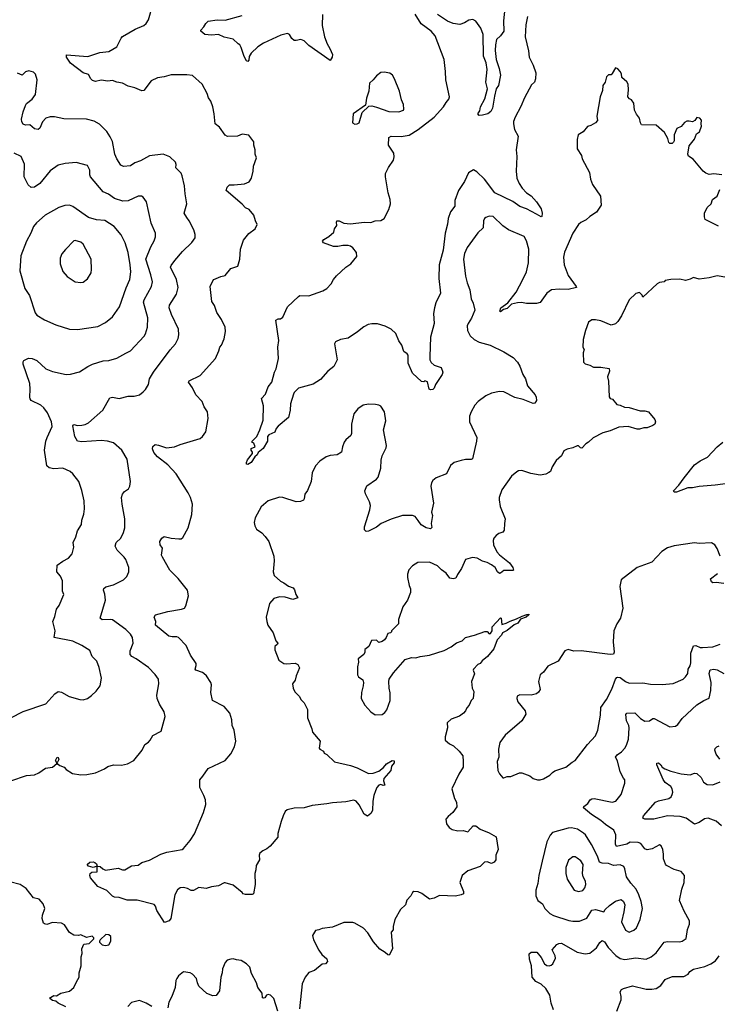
# Model space of a CAD drawing. Extents: x 2057697 to 2160550, y 827490 to 1016834.
# Tile 501 of 509: x 2137364 to 2143546, y 999395 to 1008118. Entities that reach past the tile are written whole.
import ezdxf

# ---------------------------------------------------------------- set-up
doc = ezdxf.new("R2010")
doc.units = 0

msp = doc.modelspace()

# ---------------------------------------------------------------- linework, layer by layer
at = {"layer": '0CON20XD'}
for points in [[(2141304.5, 1006045), (2141296.5, 1005995), (2141315.7, 1005845), (2141328.6, 1005785), (2141351.9, 1005725), (2141364.4, 1005645), (2141382.9, 1005605), (2141396, 1005545), (2141367.7, 1005472.3), (2141336.7, 1005425), (2141330, 1005405), (2141333.3, 1005365), (2141356.4, 1005316.4), (2141392.5, 1005285), (2141435, 1005262), (2141533, 1005233), (2141655, 1005174), (2141736.7, 1005125), (2141774.3, 1005084.3), (2141796.8, 1005046.8), (2141822, 1004975), (2141846, 1004935), (2141865, 1004873.3), (2141931.2, 1004795), (2141941.2, 1004775), (2141942.5, 1004745), (2141928.8, 1004721.2), (2141915, 1004718.8), (2141825, 1004752.5), (2141751.9, 1004771.9), (2141655, 1004820), (2141615, 1004824), (2141545, 1004809.2), (2141495.8, 1004784.2), (2141426.7, 1004735), (2141395.9, 1004704.1), (2141363.8, 1004645), (2141350, 1004605), (2141348.8, 1004555), (2141414, 1004415), (2141412, 1004385), (2141375, 1004227.5), (2141365, 1004220), (2141315, 1004220), (2141275, 1004212), (2141215, 1004193.3), (2141182.7, 1004167.3), (2141145, 1004093.3), (2141055, 1004058), (2141025.8, 1004034.2), (2141014, 1004015), (2141007.5, 1003985), (2141031.2, 1003835), (2141014.2, 1003755), (2141020.8, 1003725), (2141010, 1003655), (2141015, 1003620), (2141003, 1003607), (2140965, 1003616.7), (2140923, 1003643), (2140895, 1003680), (2140868.8, 1003715), (2140845, 1003726), (2140755, 1003725.8), (2140656.8, 1003693.2), (2140565.7, 1003654.3), (2140525, 1003622.5), (2140455, 1003587.5), (2140435, 1003583.3), (2140419.5, 1003599.5), (2140419.2, 1003625), (2140466, 1003775), (2140472, 1003815), (2140464, 1003845), (2140428.3, 1003918.3), (2140423.3, 1003945), (2140440.5, 1003989.5), (2140525, 1004045.7), (2140540.6, 1004065), (2140564.4, 1004145), (2140567.5, 1004215), (2140577.1, 1004255), (2140612, 1004325), (2140615.8, 1004345), (2140589.2, 1004485), (2140607.1, 1004565), (2140597.5, 1004645), (2140565, 1004693.8), (2140545, 1004703.8), (2140517.5, 1004707.5), (2140455, 1004712.5), (2140407, 1004703), (2140360.3, 1004669.7), (2140324.5, 1004625.5), (2140304.4, 1004535), (2140305, 1004452.5), (2140296.8, 1004433.2), (2140253.8, 1004395), (2140240, 1004375), (2140224.2, 1004335), (2140214.2, 1004285.8), (2140178.3, 1004261.7), (2140115, 1004257.1), (2140080, 1004245), (2140022.1, 1004207.9), (2139985, 1004166.7), (2139955.9, 1004104.1), (2139945.8, 1004025), (2139913, 1003947), (2139891.4, 1003915), (2139885.8, 1003874.2), (2139878.6, 1003861.4), (2139851.2, 1003848.8), (2139815, 1003845.8), (2139695, 1003885.8), (2139665, 1003888), (2139565, 1003856), (2139505, 1003800.8), (2139449.6, 1003705), (2139441.8, 1003661.8), (2139447.5, 1003635), (2139463.1, 1003605), (2139509.3, 1003570.7), (2139540.2, 1003540.2), (2139570.8, 1003495), (2139615.7, 1003365.7), (2139619.2, 1003325), (2139611.2, 1003225), (2139620, 1003195), (2139675, 1003144), (2139705, 1003130), (2139745, 1003100), (2139786.7, 1003085), (2139798, 1003068), (2139810, 1003025), (2139830, 1002995), (2139785, 1002980), (2139715, 1003002.9), (2139665.9, 1003004.1), (2139615, 1002988.8), (2139578.8, 1002945), (2139549.2, 1002825), (2139552.5, 1002785), (2139562.5, 1002755), (2139610, 1002685), (2139634, 1002615), (2139650, 1002595), (2139648.8, 1002585), (2139625.8, 1002565), (2139624.1, 1002535.9), (2139661.2, 1002445), (2139705, 1002414), (2139725, 1002410), (2139805, 1002415.8), (2139828.8, 1002405), (2139842, 1002375), (2139814.3, 1002305), (2139804.3, 1002265.7), (2139780, 1002235), (2139786, 1002195), (2139802.1, 1002162.1), (2139842.5, 1002122.5), (2139856, 1002095), (2139885.8, 1002065.8), (2139915, 1002007.5), (2139914.1, 1001934.1), (2139953.8, 1001835), (2139958.8, 1001805), (2140025.7, 1001725.7), (2140018, 1001665), (2140025, 1001653.8), (2140055, 1001637.5), (2140060.7, 1001620.7), (2140085, 1001606.7), (2140155, 1001542), (2140295, 1001511.2), (2140355, 1001490), (2140455, 1001440), (2140495, 1001443.3), (2140545, 1001460.8), (2140587.3, 1001492.7), (2140615, 1001524), (2140665, 1001553.8), (2140682.5, 1001552.5), (2140681.2, 1001535), (2140660, 1001505), (2140652, 1001465), (2140592, 1001395), (2140588.8, 1001375), (2140600, 1001335), (2140585, 1001333.3), (2140565, 1001341.2), (2140547.5, 1001335), (2140530, 1001315), (2140517.5, 1001285), (2140502.5, 1001245), (2140493.3, 1001195), (2140488.8, 1001111.2), (2140476.2, 1001085), (2140445, 1001061.2), (2140415, 1001078.8), (2140372.6, 1001162.6), (2140345, 1001193.8), (2140325, 1001202), (2140255, 1001188), (2140135, 1001180.8), (2140085, 1001170), (2139955, 1001157.5), (2139883.4, 1001136.6), (2139795, 1001132.9), (2139732.7, 1001117.3), (2139717.7, 1001102.3), (2139698, 1001065), (2139680, 1001015), (2139651.7, 1000908.3), (2139650, 1000875), (2139583.4, 1000796.6), (2139555, 1000771.2), (2139517.5, 1000755), (2139493.3, 1000735), (2139486.7, 1000715), (2139488.8, 1000675), (2139458.8, 1000625), (2139456.7, 1000585), (2139446.7, 1000555), (2139451.2, 1000455), (2139436.1, 1000373.9), (2139425, 1000367.5), (2139365, 1000367.5), (2139345, 1000374), (2139336.2, 1000385), (2139255, 1000450), (2139185, 1000472.5), (2139175, 1000472.5), (2139126.4, 1000443.6), (2139065, 1000436.7), (2139015, 1000420), (2138951.7, 1000428.3), (2138905, 1000402.9), (2138884.4, 1000404.4), (2138852.3, 1000422.3), (2138815, 1000430), (2138785, 1000426.2), (2138761.7, 1000408.3), (2138737.5, 1000365), (2138703.9, 1000156.1), (2138687.5, 1000135), (2138648.3, 1000118.3), (2138580, 1000225), (2138567.5, 1000265), (2138555, 1000280), (2138405, 1000316.2), (2138315, 1000316.2), (2138245, 1000341.2), (2138205, 1000343.3), (2138185, 1000353.3), (2138135, 1000403.3), (2138055, 1000440), (2137992.5, 1000515), (2137986.7, 1000535), (2137987.5, 1000555), (2138003, 1000567), (2138050, 1000570), (2138050, 1000620), (2138015, 1000606.7), (2137975, 1000617.5), (2137962.5, 1000635), (2137985, 1000653.3), (2138015, 1000657.5), (2138030.7, 1000650.7), (2138045, 1000640), (2138050, 1000620), (2138077, 1000617), (2138100, 1000595), (2138125, 1000583.3), (2138235, 1000600), (2138275, 1000587.5), (2138295, 1000587.5), (2138355, 1000622.5), (2138415, 1000628), (2138445, 1000650), (2138515, 1000671.4), (2138615, 1000725.8), (2138666.8, 1000743.2), (2138804.1, 1000765.9), (2138815, 1000773.8), (2138874.3, 1000845), (2138914.3, 1000905), (2138992.5, 1001095), (2139013.8, 1001165), (2139010, 1001205), (2138996.7, 1001245), (2138960, 1001315), (2138960, 1001385), (2138987.5, 1001415), (2139033.3, 1001485), (2139185, 1001556.2), (2139235, 1001613.8), (2139267.5, 1001675), (2139278.6, 1001725), (2139264.4, 1001825), (2139247.8, 1001865), (2139244.2, 1001915), (2139225.5, 1001975.5), (2139175, 1002034), (2139073.3, 1002085), (2139058.3, 1002158.3), (2139062.5, 1002225), (2139057.5, 1002245), (2139018, 1002305), (2138996.8, 1002326.8), (2138985, 1002335.7), (2138923.8, 1002355), (2138920, 1002365), (2138928, 1002395), (2138926.2, 1002415), (2138877.3, 1002487.3), (2138838.1, 1002575), (2138771.2, 1002645), (2138755, 1002651.4), (2138715, 1002650), (2138685, 1002656.7), (2138567.5, 1002755), (2138568.8, 1002785), (2138556.7, 1002825), (2138567.5, 1002845), (2138675.7, 1002874.3), (2138797.5, 1002895), (2138823.3, 1002905), (2138836.2, 1002925), (2138859.2, 1003015), (2138850, 1003065), (2138768.3, 1003168.3), (2138695, 1003241.2), (2138628.8, 1003355), (2138621.2, 1003375), (2138628.8, 1003435), (2138610, 1003465), (2138606.7, 1003495), (2138624.1, 1003525.9), (2138645, 1003538.8), (2138705, 1003524), (2138775, 1003520), (2138795, 1003520), (2138809.5, 1003530.5), (2138858, 1003615), (2138888, 1003735), (2138894, 1003825), (2138878, 1003885), (2138858, 1003925), (2138749.2, 1004095), (2138675.8, 1004175), (2138585.4, 1004245.4), (2138552.7, 1004282.7), (2138540, 1004315), (2138543.9, 1004336.1), (2138565, 1004353.3), (2138595, 1004348), (2138665, 1004326), (2138735, 1004332.5), (2138785, 1004354), (2138961.7, 1004408.3), (2138983.3, 1004425), (2139013.9, 1004466.1), (2139034, 1004585), (2139028.8, 1004645), (2138997.3, 1004687.3), (2138980, 1004735), (2138925, 1004793.8), (2138894.3, 1004855), (2138858.8, 1004905), (2138865, 1004918.8), (2138963.3, 1004965), (2139100, 1005115), (2139130, 1005185), (2139136.7, 1005215), (2139153.3, 1005235), (2139175, 1005290), (2139188.8, 1005355), (2139183.8, 1005395), (2139152.7, 1005462.7), (2139111.2, 1005525), (2139090, 1005585), (2139067.5, 1005622.5), (2139052.5, 1005755), (2139075.9, 1005804.1), (2139085, 1005816.7), (2139145, 1005843.8), (2139185, 1005852), (2139235, 1005913.8), (2139296.7, 1005935), (2139314, 1005996), (2139320.8, 1006085), (2139345.7, 1006165), (2139395, 1006224), (2139450, 1006265), (2139468.3, 1006301.7), (2139452, 1006335), (2139439.2, 1006385), (2139398.8, 1006435), (2139365, 1006452), (2139335, 1006484.2), (2139192.5, 1006605), (2139202.5, 1006635), (2139224.1, 1006655.9), (2139265, 1006653.8), (2139355, 1006664), (2139397.9, 1006682.1), (2139417.3, 1006712.7), (2139433.8, 1006775), (2139435, 1006820), (2139463.3, 1006895), (2139450, 1006925), (2139451.2, 1006965), (2139440, 1007005), (2139440, 1007035), (2139393.3, 1007093.3), (2139335, 1007103.3), (2139295, 1007086.2), (2139205, 1007084), (2139185, 1007093.8), (2139135, 1007166.7), (2139096.4, 1007196.4), (2139087.5, 1007285), (2139074.3, 1007345), (2139058, 1007395), (2139036.2, 1007425), (2139026, 1007465), (2138980, 1007545), (2138895, 1007622.5), (2138845, 1007628.8), (2138705, 1007630), (2138645, 1007610), (2138585, 1007601.2), (2138527.5, 1007575), (2138465, 1007491.2), (2138445, 1007486.2), (2138385, 1007513.3), (2138325, 1007528.8), (2138275.8, 1007555.8), (2138223.9, 1007563.9), (2138185, 1007578), (2138145, 1007573.8), (2138085, 1007581.2), (2138035, 1007570), (2138008.3, 1007578.3), (2137993, 1007593), (2137975, 1007632.5), (2137925, 1007646.7), (2137815, 1007733.3), (2137780, 1007785), (2137780, 1007805), (2137967.3, 1007792.7), (2138075, 1007825.6), (2138155, 1007836.7), (2138223.2, 1007876.8), (2138262.5, 1007955), (2138275, 1007968.8), (2138386.7, 1008035), (2138465, 1008066), (2138486, 1008085), (2138504.2, 1008115), (2138545, 1008253.3)], [(2141672, 1008305), (2141652.2, 1008107.8), (2141655.5, 1008015), (2141625.4, 1007974.6), (2141589.1, 1007940.9), (2141579.6, 1007895), (2141576, 1007845), (2141584.7, 1007765), (2141612.5, 1007685), (2141625.5, 1007625), (2141605.6, 1007535), (2141587.5, 1007505), (2141570.3, 1007440.3)], [(2140045.9, 1008164.1), (2140043.3, 1008065), (2140065.6, 1007965), (2140087.8, 1007905), (2140113.6, 1007863.6), (2140135, 1007810), (2140132.5, 1007785), (2140115, 1007756.7), (2139925, 1007888), (2139885, 1007928.8), (2139855, 1007942), (2139815, 1007932), (2139795, 1007933.3), (2139775, 1007950), (2139755.8, 1007985.8), (2139735.9, 1007995.9), (2139678.3, 1007981.7), (2139525, 1007908.6), (2139475, 1007878), (2139415, 1007820), (2139398.3, 1007791.7), (2139395, 1007760), (2139385, 1007747.5), (2139375, 1007752.5), (2139352.1, 1007792.1), (2139325, 1007872.5), (2139313.3, 1007895), (2139300, 1007905), (2139255, 1007944), (2139175, 1007963.8), (2139125, 1007986), (2139065, 1007980.8), (2139005.9, 1007985.9), (2138970, 1008015), (2138970, 1008025), (2138996.7, 1008055), (2139012.5, 1008085), (2139035, 1008103.3), (2139113.6, 1008116.4), (2139185, 1008114.4), (2139335, 1008155.7)], [(2141864.4, 1008145), (2141847.8, 1008072.2), (2141841.9, 1007965), (2141872.7, 1007842.7), (2141877.5, 1007785), (2141914, 1007715), (2141937, 1007647), (2141936.2, 1007595), (2141926.7, 1007565), (2141899.5, 1007540.5), (2141838, 1007425), (2141805, 1007347.5), (2141753.8, 1007255), (2141741.2, 1007215), (2141738.8, 1007195), (2141748.8, 1007145), (2141780, 1007085), (2141764.2, 1006965), (2141768.8, 1006905), (2141763.8, 1006776.2), (2141770.6, 1006715), (2141790.8, 1006665), (2141815.8, 1006625), (2141854, 1006585), (2141897.4, 1006557.4), (2141944.4, 1006505), (2141985, 1006442.5), (2141993.8, 1006405), (2141990, 1006375), (2141985, 1006372.5), (2141943.3, 1006393.3), (2141855, 1006442.5), (2141795, 1006461.4), (2141735, 1006505.6), (2141572.9, 1006585), (2141482.2, 1006705), (2141415, 1006770), (2141385, 1006786.7), (2141339.7, 1006760.3), (2141305.8, 1006685), (2141251.1, 1006605), (2141221.1, 1006515), (2141220.6, 1006465), (2141180.5, 1006415), (2141160.5, 1006355), (2141155.3, 1006304.7), (2141134.4, 1006225), (2141117.3, 1006075), (2141081.5, 1005945), (2141078.9, 1005825), (2141093.8, 1005695), (2141051.6, 1005608.4), (2141038.5, 1005565), (2141031.5, 1005515), (2141035.7, 1005425), (2141005.5, 1005305), (2140997.8, 1005135), (2140998.6, 1005105), (2141009.7, 1005079.7), (2141036.6, 1005056.6), (2141097.5, 1005035), (2141113.3, 1004995), (2141106.7, 1004975), (2141047.5, 1004885), (2141037.4, 1004852.6), (2141025, 1004840), (2141005, 1004838), (2140993.3, 1004845), (2140978.3, 1004908.3), (2140955, 1004917.5), (2140945, 1004910), (2140925, 1004912.5), (2140844.2, 1004985), (2140806, 1005075), (2140805.9, 1005145.9), (2140798.6, 1005158.6), (2140768.8, 1005178.8), (2140750.8, 1005235), (2140725, 1005273.3), (2140696.4, 1005336.4), (2140655, 1005375.8), (2140603.7, 1005403.7), (2140535, 1005424.5), (2140485, 1005424.6), (2140452.4, 1005417.6), (2140412.2, 1005397.8), (2140357.9, 1005352.1), (2140275, 1005295.8), (2140205.9, 1005284.1), (2140162.5, 1005265), (2140153.8, 1005245), (2140176, 1005105), (2140146.7, 1005045), (2140095, 1005003.8), (2140030.5, 1004929.5), (2139965, 1004888.8), (2139835, 1004852.9), (2139797.1, 1004815), (2139789.2, 1004799.2), (2139763.1, 1004715), (2139761.1, 1004658.9), (2139745, 1004592.5), (2139655, 1004516.7), (2139637.5, 1004495), (2139625, 1004462.5), (2139570.5, 1004439.5), (2139561.2, 1004425), (2139561.2, 1004385), (2139521.7, 1004318.3), (2139477, 1004283), (2139467.3, 1004262.7), (2139446.1, 1004243.9), (2139413.9, 1004196.1), (2139385, 1004177.5), (2139375, 1004180), (2139373.8, 1004195), (2139383, 1004217), (2139426.7, 1004275), (2139427, 1004287), (2139413.6, 1004303.6), (2139415, 1004320), (2139450, 1004335), (2139437.5, 1004365), (2139420, 1004375), (2139422.5, 1004385), (2139463.8, 1004425), (2139492.9, 1004485), (2139521.5, 1004568.5), (2139525.4, 1004695.4), (2139507.7, 1004762.3), (2139540.7, 1004799.3), (2139566, 1004865), (2139599.2, 1004905), (2139622, 1004995), (2139635.8, 1005025), (2139658, 1005115), (2139650.8, 1005215), (2139660, 1005275), (2139632.5, 1005455), (2139653.6, 1005466.4), (2139675, 1005466.7), (2139695, 1005482.5), (2139735.9, 1005574.1), (2139833.9, 1005666.1), (2139846.7, 1005673.3), (2139925, 1005672), (2140048.8, 1005715), (2140086.2, 1005735), (2140125, 1005776.2), (2140145.8, 1005815), (2140172.7, 1005847.3), (2140255, 1005924), (2140298.8, 1005955), (2140351.7, 1006018.3), (2140348.8, 1006055), (2140315, 1006096.2), (2140295, 1006110), (2140273.9, 1006116.1), (2140226.1, 1006116.1), (2140183.1, 1006106.9), (2140145, 1006107.5), (2140055, 1006140), (2140046.7, 1006155), (2140058.3, 1006171.7), (2140104, 1006196), (2140147.5, 1006235), (2140154.1, 1006265.9), (2140173.3, 1006295), (2140170, 1006325), (2140175, 1006336.7), (2140196.2, 1006336.2), (2140236.2, 1006316.2), (2140295, 1006310), (2140415, 1006324.2), (2140475, 1006320), (2140515, 1006336.2), (2140565, 1006338.8), (2140595, 1006356.7), (2140635.6, 1006435), (2140649.5, 1006485), (2140647.3, 1006525), (2140630, 1006585), (2140605.4, 1006725), (2140606.9, 1006755), (2140631, 1006809), (2140675, 1006874.2), (2140682.4, 1006902.4), (2140678.1, 1006935), (2140631.1, 1007005), (2140633.8, 1007075), (2140655.6, 1007084.4), (2140745, 1007082.7), (2140814, 1007096), (2140894.7, 1007145.3), (2141035.4, 1007254.6), (2141118, 1007345), (2141142, 1007385), (2141167.4, 1007412.6), (2141172.5, 1007435), (2141139.2, 1007585), (2141138.3, 1007658.3), (2141124.2, 1007765), (2141044.2, 1007975), (2141009.2, 1008015), (2140922.2, 1008082.2), (2140867.5, 1008165)], [(2141570.3, 1007440.3), (2141554.3, 1007335), (2141540, 1007305), (2141511.2, 1007285), (2141465, 1007271.4), (2141435, 1007270), (2141422.5, 1007285), (2141440.7, 1007309.3), (2141446.2, 1007345), (2141485, 1007416.2), (2141509.2, 1007505), (2141493.6, 1007565), (2141506.5, 1007675), (2141498.1, 1007735), (2141474.4, 1007795), (2141470.7, 1007985), (2141451.3, 1008041.3), (2141405, 1008104.3), (2141379.7, 1008119.7), (2141345, 1008114.3), (2141305, 1008089.2), (2141265, 1008074.2), (2141205, 1008083.8), (2141155, 1008105.5), (2141065, 1008164.3)], [(2137285, 1001376), (2137425, 1001422), (2137495, 1001428.8), (2137534.2, 1001445.8), (2137592.7, 1001487.3), (2137655, 1001495.4), (2137691.7, 1001528.3), (2137694.2, 1001535), (2137681.2, 1001555), (2137695, 1001584), (2137705, 1001581.2), (2137711.9, 1001565), (2137696.2, 1001535), (2137700, 1001525), (2137720, 1001510), (2137758.8, 1001495), (2137775, 1001476.2), (2137830.5, 1001440.5), (2137905, 1001428.8), (2137959.5, 1001430.5), (2138035, 1001446), (2138115, 1001480), (2138145, 1001502.5), (2138195, 1001517.5), (2138265, 1001513.3), (2138320, 1001525), (2138375.9, 1001554.1), (2138450, 1001645), (2138472.7, 1001697.3), (2138505, 1001716.2), (2138521.2, 1001735), (2138542.3, 1001777.7), (2138616.1, 1001813.9), (2138653.8, 1001945), (2138643.8, 1001985), (2138602.6, 1002052.6), (2138580.9, 1002105), (2138578.2, 1002135), (2138595.6, 1002235), (2138592.9, 1002275), (2138565, 1002318), (2138505, 1002380), (2138394.6, 1002454.6), (2138356.6, 1002476.6), (2138342.5, 1002495), (2138341.4, 1002525), (2138369.4, 1002595), (2138364.3, 1002645), (2138345.7, 1002675), (2138305, 1002714.3), (2138185, 1002800), (2138165, 1002804.4), (2138095, 1002800), (2138078, 1002815), (2138123.1, 1002975), (2138118.3, 1003028.3), (2138107.5, 1003065), (2138110.3, 1003079.7), (2138127.4, 1003092.6), (2138195, 1003111.4), (2138285, 1003156.2), (2138314.3, 1003185.7), (2138331.4, 1003225), (2138330, 1003265), (2138303.1, 1003335), (2138290.8, 1003355), (2138227.6, 1003417.6), (2138210.8, 1003455), (2138218.8, 1003485), (2138260, 1003525), (2138284.2, 1003575), (2138294.3, 1003615), (2138295.7, 1003695), (2138272.9, 1003827.1), (2138266.9, 1003885), (2138274, 1003915), (2138292.3, 1003937.7), (2138327.3, 1003962.7), (2138338.8, 1003985), (2138345.8, 1004025), (2138316.9, 1004225), (2138268, 1004305), (2138195, 1004369.2), (2138143.2, 1004383.2), (2138085, 1004388.9), (2137915, 1004378.6), (2137877.5, 1004385), (2137851.4, 1004425), (2137835, 1004520), (2137845, 1004532.5), (2137875, 1004523.8), (2137915.9, 1004524.1), (2137945, 1004531.2), (2137973, 1004547), (2138100.3, 1004659.7), (2138162.3, 1004767.7), (2138185, 1004773.8), (2138245, 1004761.2), (2138325, 1004782), (2138377.7, 1004782.3), (2138425, 1004793.8), (2138459.2, 1004820.8), (2138478.8, 1004841.2), (2138504, 1004885), (2138514.3, 1004935), (2138549.4, 1004995), (2138696.3, 1005193.7), (2138744.3, 1005245.7), (2138767, 1005293), (2138774.1, 1005325.9), (2138770.8, 1005375), (2138708.5, 1005505), (2138687.1, 1005565), (2138692.6, 1005587.4), (2138754.3, 1005685.7), (2138767.1, 1005745), (2138754.4, 1005815), (2138701.4, 1005925), (2138705, 1005938.8), (2138740, 1005985), (2138807.1, 1006065), (2138889.2, 1006145), (2138918, 1006185), (2138920, 1006215), (2138906, 1006255), (2138866.9, 1006335), (2138845, 1006364.2), (2138820, 1006405), (2138846.3, 1006486.3), (2138829.5, 1006575), (2138824.4, 1006644.4), (2138804.3, 1006735), (2138795, 1006756.7), (2138746.7, 1006805), (2138750, 1006835), (2138743.3, 1006855), (2138693, 1006903), (2138635, 1006927.5), (2138515, 1006910), (2138435, 1006865.8), (2138385, 1006849.2), (2138345, 1006824), (2138285, 1006816.2), (2138258.8, 1006828.8), (2138224.2, 1006885), (2138207.5, 1006925), (2138185, 1007037.5), (2138165, 1007080), (2138135.6, 1007125.6), (2138071.3, 1007191.3), (2138025, 1007219.4), (2137955, 1007235.6), (2137755, 1007238.9), (2137673.2, 1007256.8), (2137635, 1007255.5), (2137595, 1007245.6), (2137566.6, 1007213.4), (2137543.6, 1007156.4), (2137526.1, 1007143.9), (2137495, 1007152), (2137455, 1007186.2), (2137415, 1007183.3), (2137395, 1007193.3), (2137382.7, 1007212.7), (2137380, 1007235), (2137395, 1007302.5), (2137415, 1007356.7), (2137425.6, 1007374.4), (2137475, 1007414.2), (2137504.3, 1007455), (2137517.5, 1007585), (2137503.9, 1007633.9), (2137485, 1007653.3), (2137445, 1007663.8), (2137415, 1007656), (2137385, 1007626.2), (2137345, 1007644)], [(2140335, 1007193.3), (2140355, 1007193.8), (2140373.3, 1007205), (2140400, 1007295), (2140458.3, 1007351.7), (2140483, 1007353), (2140525, 1007343.8), (2140635, 1007302.9), (2140725, 1007300), (2140764.1, 1007315.9), (2140768.8, 1007325), (2140764.2, 1007365), (2140747.3, 1007407.3), (2140728.6, 1007485), (2140685, 1007592.5), (2140666.7, 1007625), (2140642.5, 1007645), (2140595, 1007653.8), (2140565, 1007648.8), (2140525, 1007620), (2140496, 1007584), (2140462.5, 1007555), (2140456.7, 1007485), (2140437, 1007423), (2140428.3, 1007361.7), (2140320, 1007285), (2140313.3, 1007205), (2140335, 1007193.3)], [(2143585, 1006742.5), (2143515, 1006752.5), (2143475, 1006747.5), (2143445, 1006756.7), (2143420, 1006775), (2143333, 1006883), (2143289.3, 1006909.3), (2143283.8, 1006925), (2143295, 1007000), (2143345, 1007060), (2143362.5, 1007105), (2143386.7, 1007123.3), (2143406.7, 1007175), (2143402.5, 1007195), (2143406.4, 1007226.4), (2143390, 1007245), (2143365, 1007250), (2143346.4, 1007223.6), (2143325, 1007212.5), (2143295, 1007220), (2143275, 1007217.5), (2143255, 1007207.5), (2143225, 1007172.5), (2143187, 1007153), (2143163.9, 1007096.1), (2143162.5, 1007045), (2143157, 1007033), (2143145, 1007020), (2143125, 1007020), (2143115, 1007030), (2143106.7, 1007065), (2143078.3, 1007118.3), (2143005, 1007182.5), (2142875, 1007186.7), (2142864.2, 1007204.2), (2142855.9, 1007245.9), (2142829.3, 1007279.3), (2142812.5, 1007315), (2142807, 1007377), (2142786.4, 1007406.4), (2142767, 1007417), (2142752.5, 1007435), (2142760, 1007495), (2142755.9, 1007545.9), (2142745, 1007567.5), (2142700, 1007605), (2142697, 1007637), (2142685, 1007660), (2142665, 1007682.5), (2142645, 1007690), (2142615, 1007640), (2142605, 1007630), (2142581.7, 1007628.3), (2142565, 1007610), (2142552.5, 1007565), (2142532.5, 1007535), (2142528.3, 1007491.7), (2142507.5, 1007435), (2142477, 1007263), (2142483.3, 1007225), (2142465, 1007202.5), (2142425, 1007180), (2142395, 1007172.5), (2142356.4, 1007123.6), (2142313.9, 1007096.1), (2142303.3, 1007055), (2142303.8, 1006973.8), (2142342.5, 1006915), (2142347.5, 1006885), (2142412.5, 1006765), (2142422, 1006705), (2142438.8, 1006658.8), (2142512, 1006555), (2142516.1, 1006473.9), (2142475, 1006413.8), (2142416.7, 1006375), (2142385, 1006344), (2142335, 1006320), (2142315, 1006303.3), (2142264.4, 1006225.6), (2142193, 1006057), (2142183.9, 1006013.9), (2142188, 1005945), (2142225, 1005850), (2142296.2, 1005755), (2142296.7, 1005745), (2142225, 1005726.9), (2142145, 1005730.6), (2142077, 1005723), (2142033.8, 1005695), (2141975, 1005613.3), (2141945, 1005603.3), (2141855, 1005602), (2141811.7, 1005611.7), (2141775, 1005610), (2141722.5, 1005597.5), (2141685, 1005560), (2141651.2, 1005548.8), (2141625, 1005530), (2141620, 1005535), (2141627.5, 1005565), (2141690, 1005610), (2141764, 1005705), (2141823.9, 1005816.1), (2141853.6, 1005885), (2141871.5, 1005965), (2141874.6, 1006085), (2141855, 1006158.8), (2141835, 1006195.8), (2141694.6, 1006254.6), (2141645, 1006292.5), (2141560, 1006375), (2141525, 1006378), (2141495, 1006366.2), (2141484, 1006355), (2141474.3, 1006335), (2141471.2, 1006275), (2141425, 1006228.8), (2141329.5, 1006100.5), (2141304.5, 1006045)], [(2137285, 1001934), (2137395, 1001990), (2137595, 1002056.2), (2137674.3, 1002145.7), (2137705, 1002166.7), (2137735, 1002158.8), (2137801.7, 1002121.7), (2137896.1, 1002093.9), (2137925, 1002091.2), (2137965, 1002103.8), (2137998.8, 1002131.2), (2138040.6, 1002169.4), (2138076, 1002215), (2138087.5, 1002285), (2138068.3, 1002378.3), (2138048, 1002435), (2138007.3, 1002477.3), (2137985, 1002528), (2137915, 1002572.9), (2137835, 1002610.8), (2137670, 1002645), (2137678, 1002705), (2137656.7, 1002785), (2137675, 1002830), (2137690, 1002895), (2137715, 1002927.5), (2137756.2, 1003025), (2137743.8, 1003055), (2137742, 1003145), (2137725, 1003186.7), (2137692, 1003225), (2137696, 1003284), (2137745, 1003321.2), (2137795, 1003346.2), (2137828.8, 1003385), (2137843.8, 1003445), (2137837.5, 1003485), (2137862.5, 1003535), (2137875, 1003590), (2137912.5, 1003645), (2137913.8, 1003683.8), (2137932.7, 1003737.3), (2137939.2, 1003785), (2137934, 1003855), (2137915.8, 1003945.8), (2137888.8, 1004025), (2137835.7, 1004095.7), (2137812.5, 1004115), (2137745, 1004144), (2137665, 1004139.4), (2137625, 1004148.9), (2137604.7, 1004164.7), (2137584.6, 1004305), (2137595.6, 1004385), (2137606, 1004416), (2137650.8, 1004515), (2137645.4, 1004555.4), (2137610, 1004635), (2137579.2, 1004679.2), (2137552.6, 1004702.6), (2137466, 1004745), (2137457.4, 1004757.4), (2137452.2, 1004775), (2137457.8, 1004845), (2137454.4, 1004895), (2137395.8, 1005065), (2137394.1, 1005085.9), (2137400.5, 1005099.5), (2137440.8, 1005119.2), (2137475, 1005117.5), (2137515, 1005097.1), (2137595, 1005025.8), (2137655, 1005000), (2137775, 1004974), (2137815, 1004976.2), (2137895, 1004997.5), (2137966.2, 1005045), (2138010, 1005065), (2138105, 1005095.7), (2138155, 1005098.6), (2138225, 1005119.2), (2138305, 1005164.2), (2138345.5, 1005184.5), (2138466.4, 1005313.6), (2138480, 1005335), (2138496.9, 1005395), (2138500, 1005475), (2138460.5, 1005615), (2138465.6, 1005635), (2138531.1, 1005755), (2138539.5, 1005795), (2138526.6, 1005856.6), (2138480.9, 1005995), (2138525.6, 1006105), (2138555, 1006157.5), (2138566, 1006195), (2138566, 1006225), (2138530, 1006315), (2138487.1, 1006505), (2138458.8, 1006545), (2138444.2, 1006554.2), (2138415, 1006555.6), (2138325, 1006513.1), (2138278.9, 1006508.9), (2138205, 1006532.2), (2138150.9, 1006570.9), (2138103.6, 1006593.6), (2137990.8, 1006725), (2137984.3, 1006744.3), (2137984.4, 1006785), (2137964.5, 1006824.5), (2137865, 1006853.8), (2137765.6, 1006844.4), (2137705, 1006830), (2137635, 1006778.9), (2137542.5, 1006665), (2137495, 1006634.2), (2137465, 1006631.2), (2137438, 1006655), (2137402, 1006725), (2137405, 1006837.5), (2137375.8, 1006905), (2137315, 1006934.5)], [(2143555, 1006288.8), (2143438.3, 1006348.3), (2143431.2, 1006371.2), (2143431.2, 1006405), (2143456.7, 1006455), (2143490, 1006485), (2143503.3, 1006525), (2143543.3, 1006555), (2143567, 1006613)], [(2137875, 1005372), (2138055, 1005400), (2138125, 1005434), (2138185.6, 1005484.4), (2138247.1, 1005575), (2138307.2, 1005742.8), (2138339.4, 1005815), (2138348.2, 1005885), (2138343.6, 1005945), (2138325.3, 1006055.3), (2138299.7, 1006139.7), (2138263, 1006213), (2138200, 1006285), (2138118.3, 1006338.3), (2138045, 1006345.5), (2137974, 1006365), (2137835, 1006461.2), (2137805, 1006474), (2137765, 1006472.5), (2137710, 1006455), (2137590, 1006385), (2137512.8, 1006317.2), (2137485.7, 1006285), (2137462.4, 1006227.6), (2137423.4, 1006156.6), (2137374.3, 1006025), (2137366.1, 1005893.9), (2137409.2, 1005735), (2137450.8, 1005675), (2137501.2, 1005521.2), (2137515, 1005500), (2137585, 1005458.8), (2137685, 1005414), (2137805, 1005376), (2137875, 1005372)], [(2137905, 1005790), (2137925, 1005793.3), (2137965, 1005822.5), (2137996.2, 1005875), (2138001.2, 1005905), (2137996.2, 1005995), (2137925, 1006127.5), (2137905, 1006147.5), (2137855, 1006160), (2137845, 1006157.5), (2137768.3, 1006081.7), (2137737.7, 1006042.3), (2137722, 1006005), (2137723.8, 1005955), (2137745, 1005887.5), (2137785, 1005843.8), (2137855, 1005796.7), (2137905, 1005790)], [(2143715, 1005820), (2143545, 1005848.8), (2143475, 1005830), (2143385, 1005818.8), (2143335, 1005833.3), (2143305, 1005817.5), (2143265, 1005807.5), (2143215, 1005817.5), (2143135, 1005816.7), (2143085, 1005807.5), (2143073.6, 1005796.4), (2143035, 1005788.8), (2143012.7, 1005777.3), (2142885, 1005660), (2142878.6, 1005678.6), (2142855, 1005700), (2142825, 1005692.5), (2142763.8, 1005635), (2142698, 1005495), (2142665.6, 1005444.4), (2142645, 1005423.8), (2142605, 1005411.2), (2142515, 1005448.8), (2142465, 1005460), (2142435, 1005457.5), (2142405, 1005437.5), (2142376.7, 1005365), (2142356.4, 1005283.6), (2142353, 1005217), (2142366.7, 1005195), (2142357.5, 1005165), (2142360, 1005085), (2142375, 1005070), (2142415, 1005057.5), (2142448.3, 1005038.3), (2142515, 1005040), (2142588.8, 1005028.8), (2142591.2, 1005005), (2142572.5, 1004955), (2142580.8, 1004915), (2142587, 1004777), (2142595, 1004762.5), (2142617.5, 1004755), (2142655, 1004710), (2142685, 1004703.8), (2142724.3, 1004684.3), (2142765, 1004682), (2142861.7, 1004651.7), (2142905, 1004653.3), (2142937.5, 1004645), (2142992.5, 1004575), (2142997.5, 1004555), (2142992.5, 1004535), (2142975, 1004521.2), (2142925, 1004502.5), (2142895, 1004502.5), (2142855, 1004488.8), (2142835, 1004488.8), (2142755, 1004512.9), (2142672.7, 1004507.3), (2142595.8, 1004474.2), (2142531.2, 1004458.8), (2142445, 1004412), (2142405, 1004374.3), (2142380.3, 1004359.7), (2142345, 1004321.2), (2142333.9, 1004323.9), (2142315, 1004342.5), (2142305, 1004343.3), (2142265, 1004324), (2142215.8, 1004314.2), (2142185, 1004296.7), (2142163.8, 1004255), (2142117.9, 1004212.1), (2142083, 1004157), (2142066.2, 1004115), (2142052.5, 1004105), (2142025, 1004091.2), (2141975, 1004084), (2141893, 1004097), (2141859.3, 1004109.3), (2141815, 1004122.5), (2141785, 1004120), (2141769.3, 1004110.7), (2141723.3, 1004075), (2141635, 1003952.5), (2141613.9, 1003886.1), (2141613.8, 1003865), (2141621.2, 1003805), (2141665.7, 1003695.7), (2141658.6, 1003655), (2141658, 1003595), (2141645, 1003576.2), (2141610, 1003565), (2141585, 1003547.5), (2141565.8, 1003525), (2141559.4, 1003505), (2141563.1, 1003465), (2141593.3, 1003403.3), (2141615, 1003377.1), (2141705, 1003306.2), (2141735, 1003263.3), (2141739.2, 1003240.8), (2141735, 1003236.7), (2141655, 1003238.1), (2141625, 1003214.3), (2141615, 1003212.9), (2141597.1, 1003225), (2141576, 1003265), (2141545, 1003288.6), (2141505, 1003308.6), (2141465, 1003319.5), (2141416.9, 1003346.9), (2141375, 1003353.1), (2141313.6, 1003336.4), (2141279.2, 1003255), (2141243.6, 1003203.6), (2141229.7, 1003170.3), (2141205, 1003164.3), (2141175, 1003169.2), (2141143.2, 1003213.2), (2141102.6, 1003242.6), (2141065, 1003280.8), (2140995, 1003311.9), (2140892.4, 1003307.6), (2140845, 1003280), (2140813.3, 1003245), (2140801.2, 1003205), (2140801.2, 1003175), (2140813.8, 1003105), (2140826.7, 1003075), (2140826.4, 1003043.6), (2140800, 1002975), (2140760, 1002915), (2140720, 1002805), (2140720, 1002765), (2140660, 1002705), (2140660, 1002695), (2140650, 1002685), (2140625, 1002680), (2140612.5, 1002645), (2140596.4, 1002623.6), (2140575, 1002610), (2140545, 1002600), (2140525, 1002620), (2140481.7, 1002618.3), (2140457.5, 1002565), (2140423, 1002537), (2140422.5, 1002515), (2140412.5, 1002495), (2140362.5, 1002455), (2140367.5, 1002425), (2140357.5, 1002385), (2140357.5, 1002315), (2140367, 1002297), (2140405, 1002270), (2140410, 1002245), (2140408.8, 1002215), (2140392.3, 1002157.7), (2140390, 1002105), (2140423.3, 1002045), (2140475.8, 1001985.8), (2140515, 1001958.8), (2140575, 1001961.2), (2140599.7, 1001980.3), (2140618, 1002005), (2140646, 1002085), (2140648, 1002155), (2140638, 1002195), (2140634, 1002255), (2140638.8, 1002275), (2140675, 1002332.5), (2140779.3, 1002450.7), (2140835, 1002466.7), (2140875, 1002463.8), (2140913.9, 1002476.1), (2140995, 1002489.2), (2141125, 1002529.2), (2141188.3, 1002561.7), (2141235, 1002595.8), (2141284.1, 1002615.9), (2141315, 1002643.3), (2141395, 1002664), (2141485, 1002696.2), (2141505, 1002696.7), (2141525, 1002676.2), (2141535, 1002679.2), (2141551.8, 1002705), (2141550.9, 1002739.1), (2141625, 1002818.8), (2141630, 1002815), (2141635, 1002760), (2141675, 1002770), (2141709.4, 1002790.6), (2141765, 1002808.6), (2141815.8, 1002834.2), (2141857.7, 1002847.7), (2141875, 1002850), (2141876.2, 1002845), (2141851.2, 1002825), (2141802, 1002808), (2141777.9, 1002772.1), (2141745, 1002755.6), (2141682.9, 1002707.1), (2141643.3, 1002685), (2141632.5, 1002665), (2141593.8, 1002625), (2141566.8, 1002543.2), (2141510.8, 1002475), (2141461.8, 1002438.2), (2141445, 1002413.3), (2141422.5, 1002405), (2141386.7, 1002365), (2141383.8, 1002353.8), (2141393, 1002323), (2141367.5, 1002255), (2141374, 1002195), (2141388.8, 1002165), (2141382.5, 1002105), (2141363.9, 1002086.1), (2141346.2, 1002045), (2141325, 1002022.5), (2141313.8, 1001995), (2141295.9, 1001974.1), (2141261.2, 1001948.8), (2141188.8, 1001921.2), (2141152.7, 1001887.3), (2141154.3, 1001845), (2141133.1, 1001763.1), (2141134.2, 1001735), (2141172.7, 1001702.7), (2141206.7, 1001685), (2141257.3, 1001637.3), (2141291.2, 1001595), (2141294.3, 1001545), (2141294.3, 1001495.7), (2141256, 1001435), (2141193.3, 1001305), (2141217.7, 1001217.7), (2141233.8, 1001185), (2141236.7, 1001145), (2141203.3, 1001095), (2141160.3, 1001059.7), (2141141.2, 1001035), (2141146.2, 1000995), (2141170.3, 1000960.3), (2141195, 1000943.8), (2141245, 1000932), (2141295, 1000936.2), (2141335, 1000922), (2141383.6, 1000975), (2141407.1, 1000977.1), (2141445, 1000945.9), (2141525, 1000914.4), (2141585, 1000877.5), (2141603.3, 1000765), (2141584.2, 1000715.8), (2141582.5, 1000675), (2141568, 1000655), (2141545, 1000642.7), (2141505, 1000656.2), (2141483.8, 1000655), (2141443.7, 1000616.4), (2141335, 1000576.7), (2141285, 1000537.5), (2141263.6, 1000473.6)], [(2143685, 1004015.4), (2143525.5, 1003994.5), (2143385, 1003983.3), (2143325, 1003969.4), (2143285, 1003969.4), (2143185, 1003931.4), (2143162.5, 1003932.5), (2143156.2, 1003945), (2143206.2, 1003993.8), (2143251.1, 1004058.9), (2143345, 1004173.8), (2143395, 1004210), (2143458.3, 1004241.7), (2143545, 1004333.8), (2143596, 1004375)], [(2143570, 1003365), (2143544, 1003434), (2143522.5, 1003465), (2143495, 1003483.3), (2143385, 1003476), (2143345, 1003482.5), (2143165, 1003457.1), (2143105, 1003438), (2143055, 1003406.2), (2142965, 1003313.3), (2142835.9, 1003264.1), (2142693.8, 1003155), (2142681.2, 1003095), (2142708, 1002905), (2142688.8, 1002815), (2142654.1, 1002765.9), (2142630, 1002705), (2142624, 1002605), (2142631.2, 1002515), (2142625, 1002497.5), (2142595, 1002493.3), (2142340, 1002525), (2142274.1, 1002524.1), (2142225, 1002537.5), (2142195, 1002526.7), (2142136.7, 1002435), (2142045, 1002390), (2142005, 1002337.5), (2141977.5, 1002315), (2141962, 1002255), (2141976, 1002185), (2141961.2, 1002158.8), (2141942.5, 1002145), (2141895, 1002132.9), (2141795, 1002135.7), (2141771.2, 1002125), (2141768.8, 1002105), (2141778, 1002075), (2141842, 1001995), (2141850, 1001965), (2141814.5, 1001905.5), (2141665, 1001778.8), (2141620, 1001715), (2141606, 1001655), (2141610, 1001585), (2141596.2, 1001545), (2141600, 1001465), (2141615, 1001437.5), (2141645, 1001402.5), (2141655, 1001400), (2141685, 1001412.5), (2141715, 1001412.5), (2141794, 1001446), (2141815, 1001446.2), (2141885, 1001418), (2141915, 1001396.7), (2141953.9, 1001383.9), (2141975, 1001383.8)], [(2143605, 1003124.2), (2143535, 1003132), (2143505, 1003128.8), (2143495, 1003136.7), (2143486.2, 1003165), (2143547.6, 1003212.4)], [(2141975, 1001383.8), (2142005, 1001393.3), (2142062.5, 1001425), (2142085, 1001450), (2142105, 1001462), (2142205, 1001496.7), (2142259.5, 1001540.5), (2142285.8, 1001554.2), (2142395, 1001696), (2142465, 1001773.8), (2142485.7, 1001825), (2142510.6, 1001955), (2142514.2, 1002025), (2142564.5, 1002095.5), (2142612.6, 1002187.4), (2142644.4, 1002275.6), (2142655, 1002290), (2142665, 1002293.8), (2142685, 1002288.8), (2142732.5, 1002255), (2142765, 1002241.2), (2142885, 1002241.4), (2142955, 1002231.1), (2143057.3, 1002227.3), (2143156.1, 1002236.1), (2143243.6, 1002276.4), (2143265.4, 1002294.6), (2143285.6, 1002325), (2143286.9, 1002365), (2143305, 1002393.8), (2143311.1, 1002418.9), (2143310.8, 1002505), (2143335, 1002571.2), (2143355, 1002574.3), (2143395, 1002556.7), (2143415.4, 1002554.6), (2143505, 1002562.9), (2143571.2, 1002585)], [(2142657.5, 1001605), (2142697.4, 1001632.6), (2142725, 1001663.8), (2142740.3, 1001689.7), (2142759.2, 1001745), (2142763.5, 1001845), (2142761.1, 1001865), (2142740.8, 1001905), (2142736.4, 1001963.6), (2142743.8, 1001975), (2142816.3, 1001976.3), (2142865, 1001925.7), (2142905, 1001902.9), (2142944.2, 1001905.8), (2142974.4, 1001925.6), (2142985, 1001925.7), (2143125, 1001853.8), (2143175, 1001860), (2143197, 1001873), (2143234.3, 1001925.7), (2143365, 1002049.2), (2143425, 1002087.5), (2143473.8, 1002106.2), (2143488, 1002175), (2143490, 1002245), (2143472.3, 1002325), (2143481.7, 1002358.3), (2143515, 1002362.5), (2143545, 1002358.2), (2143605, 1002324.5)], [(2142094, 999345), (2142072.9, 999405), (2142063.1, 999475), (2142025.3, 999535.3), (2141985, 999572.5), (2141938.3, 999598.3), (2141904.4, 999635), (2141898.9, 999735), (2141880.6, 999795), (2141877.7, 999842.3), (2141895, 999856), (2141947.1, 999857.1), (2141985, 999810), (2142015, 999753.1), (2142035, 999738.2), (2142055, 999736.4), (2142075, 999742.5), (2142088.9, 999755), (2142110.5, 999805), (2142108.5, 999825), (2142082.2, 999877.8), (2142123.8, 999925), (2142142.5, 999935), (2142165, 999935.8), (2142305, 999856.7), (2142375, 999843.3), (2142415, 999849.2), (2142475.3, 999894.7), (2142505, 999944), (2142525, 999961.2), (2142545, 999949.2), (2142579.6, 999899.6), (2142647.7, 999827.7), (2142685, 999801.5), (2142725, 999792.3), (2142825, 999806.7), (2142915, 999795.6), (2142960, 999815), (2143005, 999850.8), (2143075, 999945.6), (2143105, 999951.8), (2143215, 999948.8), (2143235.9, 999954.1), (2143270.7, 999979.3), (2143281.7, 1000058.3), (2143298.8, 1000105), (2143300, 1000135), (2143250.7, 1000220.7), (2143210, 1000315), (2143230.6, 1000415), (2143253.3, 1000475), (2143256.2, 1000535), (2143225, 1000572.5), (2143165, 1000590), (2143096.1, 1000626.1), (2143086.4, 1000636.4), (2143070, 1000685), (2143068.8, 1000725), (2143063.3, 1000765), (2143048.3, 1000798.3), (2143035, 1000808), (2142967.3, 1000772.7), (2142925, 1000764.2), (2142902.8, 1000772.8), (2142868.3, 1000818.3), (2142845, 1000827.1), (2142775, 1000830.6), (2142745, 1000814.5), (2142653.5, 1000793.5), (2142643.7, 1000813.7), (2142646.3, 1000896.3), (2142627.5, 1000937.5), (2142555, 1000988.2), (2142514.7, 1001024.7), (2142430, 1001075), (2142361.2, 1001135), (2142363, 1001147), (2142398.8, 1001175), (2142418, 1001205), (2142433.5, 1001216.5), (2142455, 1001218.1), (2142615.6, 1001184.4), (2142646.2, 1001195), (2142695, 1001253.3), (2142726.2, 1001355), (2142727.5, 1001385), (2142715, 1001397.5), (2142684.5, 1001454.5), (2142662.4, 1001552.4), (2142644.3, 1001585), (2142657.5, 1001605)], [(2143568.1, 1001568.1), (2143535, 1001612), (2143524.3, 1001645), (2143528, 1001662), (2143542.9, 1001677.1), (2143562.5, 1001685)], [(2143582.1, 1000975), (2143535, 1001016.7), (2143465, 1001045.4), (2143431.4, 1001038.6), (2143383.8, 1001005), (2143345, 1000990), (2143268.8, 1001045), (2143217.7, 1001057.7), (2143105, 1001066), (2142984.7, 1001034.7), (2142905, 1001034.4), (2142886.2, 1001045), (2142891.2, 1001065), (2142999.2, 1001185), (2143025, 1001197.5), (2143115, 1001218.9), (2143136.6, 1001233.4), (2143147, 1001253), (2143150.6, 1001275), (2143145.5, 1001305), (2143133.5, 1001325), (2143085, 1001360.9), (2143065, 1001386.7), (2143010, 1001515), (2143008.8, 1001531.2), (2143025, 1001534), (2143045, 1001515.8), (2143056.2, 1001495), (2143082.2, 1001482.2), (2143135, 1001459.5), (2143225, 1001435.7), (2143305, 1001426.9), (2143345, 1001442.9), (2143365, 1001440), (2143404, 1001405), (2143422.5, 1001362.5), (2143455, 1001340.8), (2143505, 1001340), (2143572.5, 1001365)], [(2142765, 1000034), (2142807, 1000053), (2142828.3, 1000071.7), (2142862.9, 1000145), (2142882.5, 1000245), (2142872.5, 1000305), (2142851.4, 1000365), (2142827.8, 1000415), (2142778.8, 1000468.8), (2142741.5, 1000525), (2142727.3, 1000595), (2142716.1, 1000616.1), (2142685, 1000631.1), (2142625.4, 1000625.4), (2142582.3, 1000642.3), (2142525, 1000644.8), (2142501.1, 1000655), (2142485, 1000708), (2142431.8, 1000811.8), (2142377.5, 1000895), (2142360.2, 1000910.2), (2142307.2, 1000947.2), (2142255, 1000959.4), (2142223.4, 1000956.6), (2142085, 1000916.2), (2142065, 1000893.3), (2142036.2, 1000835), (2141995, 1000662.5), (2141965.5, 1000535), (2141955.6, 1000464.4), (2141937.5, 1000405), (2141936.4, 1000356.4), (2141955.9, 1000315.9), (2141995.4, 1000285.4), (2142016, 1000245), (2142060.9, 1000200.9), (2142095, 1000181.4), (2142228.9, 1000138.9), (2142265, 1000131.5), (2142325, 1000132.2), (2142391.1, 1000158.9), (2142435, 1000227.5), (2142465, 1000233.5), (2142540, 1000215), (2142551.2, 1000235), (2142589.2, 1000270.8), (2142645, 1000307.8), (2142695, 1000322.5), (2142715.5, 1000305.5), (2142725.8, 1000275), (2142718.6, 1000215), (2142697.5, 1000125), (2142732.5, 1000052.5), (2142765, 1000034)], [(2142315, 1000395.5), (2142355, 1000404.4), (2142373, 1000427), (2142381.1, 1000455), (2142376.9, 1000485), (2142357.1, 1000525), (2142352.5, 1000555), (2142358.1, 1000635), (2142335, 1000665.8), (2142305, 1000690), (2142285, 1000700.8), (2142265, 1000700.8), (2142228.3, 1000671.7), (2142202.4, 1000607.6), (2142202.9, 1000555), (2142214.2, 1000504.2), (2142276.4, 1000406.4), (2142315, 1000395.5)], [(2137773.7, 999373.7), (2137704.6, 999404.6), (2137685, 999422), (2137655, 999428.6), (2137631.2, 999445), (2137636.2, 999455), (2137665, 999472), (2137689.3, 999470.7), (2137727.5, 999495), (2137805, 999512.5), (2137845, 999543.3), (2137865.8, 999594.2), (2137891.2, 999635), (2137892, 999675), (2137907.1, 999735), (2137908, 999815), (2137916, 999845), (2137913.8, 999885), (2137933.6, 999926.4), (2137980, 999935), (2138020, 999975), (2138020, 999985), (2138005, 999997.5), (2137955, 999987.5), (2137905, 1000010), (2137885, 1000003.3), (2137845, 1000006.2), (2137805, 1000030), (2137759.5, 1000099.5), (2137735, 1000113.3), (2137655, 1000119.2), (2137605, 1000101.2), (2137585, 1000106.7), (2137574, 1000115), (2137564, 1000155), (2137566, 1000185), (2137585.7, 1000245), (2137572.9, 1000285), (2137536.7, 1000325), (2137485, 1000338.8), (2137420, 1000420), (2137367, 1000457), (2137275, 1000480.8)], [(2141263.6, 1000473.6), (2141296.7, 1000395), (2141296.1, 1000373.9), (2141276.1, 1000363.9), (2141225, 1000354.2), (2141085, 1000358.8), (2141035.8, 1000334.2), (2140995, 1000327.5), (2140927, 1000377), (2140895, 1000390), (2140857, 1000393), (2140843.6, 1000386.4), (2140830, 1000355), (2140793.9, 1000316.1), (2140783.3, 1000275), (2140737.5, 1000235), (2140688.8, 1000145), (2140674, 1000085), (2140673.3, 1000055), (2140657, 1000033), (2140668.8, 999885), (2140638.8, 999831.2), (2140625, 999832.5), (2140602.5, 999855), (2140555, 999882.5), (2140499.7, 999949.7), (2140448.3, 1000028.3), (2140409.1, 1000069.1), (2140335, 1000113.3), (2140315, 1000118.8), (2140235, 1000120), (2140135, 1000078.8), (2140043.6, 1000066.4), (2140015, 1000053.3), (2139985, 1000050), (2139957.5, 1000005), (2139967.5, 999965), (2140013.8, 999875), (2140040, 999835), (2140085, 999797.5), (2140092.5, 999775), (2140075, 999753.3), (2140045, 999752), (2139977.5, 999695), (2139925, 999676.7), (2139893.6, 999636.4), (2139866.2, 999575), (2139843.8, 999355)], [(2138125, 999916.7), (2138155, 999923.3), (2138171.2, 999955), (2138171.2, 999995), (2138155, 1000010), (2138127.5, 1000012.5), (2138077.5, 999965), (2138070, 999955), (2138072.5, 999945), (2138095, 999923.3), (2138125, 999916.7)], [(2139650, 999335), (2139616.6, 999446.6), (2139585, 999476.2), (2139565, 999480.8), (2139551.2, 999475), (2139535, 999452.5), (2139525, 999448), (2139515, 999452.5), (2139512, 999495), (2139475, 999542.5), (2139462.5, 999585), (2139418.3, 999668.3), (2139402, 999725), (2139375, 999754), (2139325, 999784), (2139285, 999788), (2139255, 999798), (2139235.8, 999795.8), (2139203.3, 999785), (2139183.3, 999765), (2139161.7, 999708.3), (2139159.2, 999675), (2139146, 999635), (2139133.3, 999515), (2139105, 999473.3), (2139075, 999470), (2139022.1, 999492.1), (2138952, 999555), (2138939.2, 999585), (2138932, 999625), (2138895, 999663.3), (2138874.1, 999674.1), (2138815, 999683.3), (2138772.3, 999647.7), (2138756.4, 999623.6), (2138748.8, 999605), (2138742, 999545), (2138711.4, 999465), (2138684.3, 999415), (2138676.7, 999365)], [(2143487.4, 999752.6), (2143529.8, 999780.2), (2143562, 999825)], [(2142656.7, 999335), (2142692.5, 999435), (2142694.2, 999465), (2142684.2, 999505), (2142697.5, 999525), (2142715, 999535.5), (2142795, 999558.9), (2142915, 999530), (2142965, 999529.2), (2143005, 999535.8), (2143045, 999561.2), (2143084.2, 999615), (2143095, 999620.6), (2143148.3, 999641.7), (2143248, 999642), (2143288.8, 999661.2), (2143302.5, 999685), (2143336, 999705), (2143435, 999730.4), (2143487.4, 999752.6)], [(2138536.2, 999375), (2138485, 999405.8), (2138425, 999430), (2138355, 999411.4), (2138320.8, 999375)]]:
    msp.add_lwpolyline(points, dxfattribs=at)

doc.saveas('drawing.dxf')
